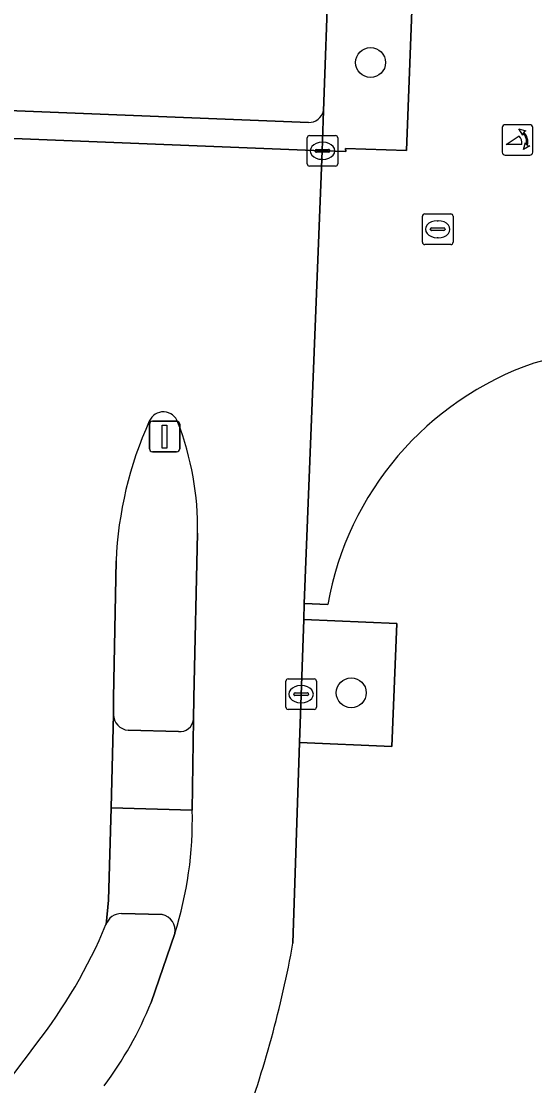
# Model space of a CAD drawing. Extents: x 160888 to 161385, y 386490 to 386908.
# Drawn here: x 161031.08 to 161047.88, y 386737.32 to 386772.13 of the extents above; entities that cross this region are included whole.
import ezdxf

# ---------------------------------------------------------------- set-up
doc = ezdxf.new("R2010")
doc.units = 0
for name, color, linetype in [('IMGEO_Boom', 7, 'Continuous'), ('IMGEO_Fietspad_open', 7, 'Continuous'), ('IMGEO_Groenvoorziening', 7, 'Continuous'), ('IMGEO_Haag', 7, 'Continuous'), ('IMGEO_Kolk', 7, 'Continuous'), ('IMGEO_Lichtmast', 7, 'Continuous'), ('IMGEO_Parkeervlak_open', 7, 'Continuous'), ('IMGEO_Poller', 7, 'Continuous'), ('IMGEO_Rijbaan_lokaal_open', 7, 'Continuous'), ('IMGEO_Rioolput', 7, 'Continuous'), ('IMGEO_Verkeerseiland_open', 7, 'Continuous'), ('IMGEO_Voetpad_open', 7, 'Continuous')]:
    doc.layers.add(name, color=color, linetype=linetype)

msp = doc.modelspace()

# ---------------------------------------------------------------- linework, layer by layer
at = {"layer": 'IMGEO_Boom'}
for centre in [(161042.51, 386770.778), (161041.878, 386750.168)]:
    msp.add_circle(centre, 0.489, dxfattribs=at)
at = {"layer": 'IMGEO_Fietspad_open'}
for points in [[(161036.675, 386746.325), (161034.024, 386746.407), (161033.934, 386743.39), (161033.853, 386742.592)], [(161034.355, 386742.949), (161035.69, 386742.918)]]:
    msp.add_lwpolyline(points, dxfattribs=at)
for centre, radius, start, end in [((161024.516, 386745.998), 12.163, 342.2595, 1.5399), ((161034.352, 386742.421), 0.528, 89.7078, 161.1297), ((161035.578, 386742.397), 0.533, 348.699, 77.8747)]:
    msp.add_arc(centre, radius, start, end, dxfattribs=at)
at = {"layer": 'IMGEO_Groenvoorziening'}
for points in [[(161040.927, 386767.887), (161041.701, 386767.871), (161041.694, 386767.967), (161043.684, 386767.903), (161043.908, 386773.627), (161041.138, 386773.741), (161040.973, 386769.202)], [(161040.322, 386752.57), (161040.188, 386748.54), (161043.207, 386748.415), (161043.371, 386752.431)]]:
    msp.add_lwpolyline(points, close=True, dxfattribs=at)
for points in [[(161040.477, 386768.819), (160971.789, 386771.566)], [(161040.927, 386767.887), (161040.973, 386769.202)], [(161024.832, 386768.53), (161040.927, 386767.887)]]:
    msp.add_lwpolyline(points, dxfattribs=at)
msp.add_arc((161040.49, 386769.314), 0.496, 268.4631, 346.8859, dxfattribs=at)
at = {"layer": 'IMGEO_Haag'}
for points in [[(161040.477, 386768.819), (160971.789, 386771.566)], [(161040.927, 386767.887), (161040.973, 386769.202)], [(161024.832, 386768.53), (161040.927, 386767.887)]]:
    msp.add_lwpolyline(points, dxfattribs=at)
msp.add_arc((161040.49, 386769.314), 0.496, 268.4631, 346.8859, dxfattribs=at)
at = {"layer": 'IMGEO_Kolk'}
for p, q in [((161040.512, 386768.392), (161041.364, 386768.392)), ((161040.437, 386767.466), (161040.437, 386768.318)), ((161040.925, 386768.172), (161040.95, 386768.172)), ((161041.438, 386768.318), (161041.438, 386767.466)), ((161040.696, 386767.886), (161040.696, 386767.898)), ((161041.134, 386767.849), (161040.736, 386767.849)), ((161040.739, 386767.935), (161041.137, 386767.935)), ((161041.18, 386767.898), (161041.18, 386767.886)), ((161041.364, 386767.392), (161040.512, 386767.392)), ((161040.948, 386767.612), (161040.923, 386767.612)), ((161039.736, 386749.696), (161039.736, 386750.548)), ((161039.811, 386750.622), (161040.663, 386750.622)), ((161040.224, 386750.402), (161040.249, 386750.402)), ((161040.737, 386750.548), (161040.737, 386749.696)), ((161039.995, 386750.116), (161039.995, 386750.128)), ((161040.433, 386750.079), (161040.035, 386750.079)), ((161040.038, 386750.165), (161040.436, 386750.165)), ((161040.479, 386750.128), (161040.479, 386750.116)), ((161040.663, 386749.622), (161039.811, 386749.622)), ((161040.247, 386749.842), (161040.222, 386749.842))]:
    msp.add_line(p, q, dxfattribs=at)
for points in [[(161040.512, 386768.392), (161041.364, 386768.392)], [(161040.437, 386767.466), (161040.437, 386768.318)], [(161041.438, 386768.318), (161041.438, 386767.466)], [(161041.364, 386767.392), (161040.512, 386767.392)], [(161039.736, 386749.696), (161039.736, 386750.548)], [(161039.811, 386750.622), (161040.663, 386750.622)], [(161040.737, 386750.548), (161040.737, 386749.696)], [(161040.663, 386749.622), (161039.811, 386749.622)]]:
    msp.add_lwpolyline(points, dxfattribs=at)
for centre, radius, start, end in [((161040.514, 386768.316), 0.0765, 91.552, 178.448), ((161040.514, 386768.316), 0.0765, 91.552, 178.448), ((161041.362, 386768.316), 0.0765, 1.552, 88.448), ((161041.362, 386768.316), 0.0765, 1.552, 88.448), ((161040.736, 386767.895), 0.0403, 85.8775, 175.7526), ((161040.733, 386767.885), 0.0366, 178.938, 274.7102), ((161041.137, 386767.892), 0.043, 264.8664, 352.4533), ((161041.141, 386767.897), 0.0386, 1.7309, 96.639), ((161040.514, 386767.468), 0.0765, 181.552, 268.448), ((161040.514, 386767.468), 0.0765, 181.552, 268.448), ((161041.362, 386767.468), 0.0765, 271.552, 358.448), ((161041.362, 386767.468), 0.0765, 271.552, 358.448), ((161039.813, 386750.546), 0.0765, 91.552, 178.448), ((161039.813, 386750.546), 0.0765, 91.552, 178.448), ((161040.661, 386750.546), 0.0765, 1.552, 88.448), ((161040.661, 386750.546), 0.0765, 1.552, 88.448), ((161040.035, 386750.125), 0.0403, 85.8775, 175.7526), ((161040.032, 386750.115), 0.0366, 178.938, 274.7102), ((161040.436, 386750.122), 0.043, 264.8664, 352.4533), ((161040.44, 386750.127), 0.0386, 1.7309, 96.639), ((161039.813, 386749.698), 0.0765, 181.552, 268.448), ((161039.813, 386749.698), 0.0765, 181.552, 268.448), ((161040.661, 386749.698), 0.0765, 271.552, 358.448), ((161040.661, 386749.698), 0.0765, 271.552, 358.448)]:
    msp.add_arc(centre, radius, start, end, dxfattribs=at)
for centre, major_axis, ratio, start_param, end_param in [((161040.924, 386767.892), (-0.387, 0.002), 0.722429, 4.712389, 7.853982), ((161040.949, 386767.892), (-0.39, 0.002), 0.717154, 1.570796, 4.712389), ((161040.223, 386750.122), (-0.387, 0.002), 0.722429, 4.712389, 7.853982), ((161040.248, 386750.122), (-0.39, 0.002), 0.717154, 1.570796, 4.712389)]:
    msp.add_ellipse(centre, major_axis=major_axis, ratio=ratio, start_param=start_param, end_param=end_param, dxfattribs=at)
at = {"layer": 'IMGEO_Lichtmast'}
for p, q in [((161035.374, 386759.047), (161036.164, 386759.047)), ((161036.164, 386759.047), (161035.374, 386759.047)), ((161035.274, 386758.147), (161035.274, 386758.947)), ((161035.274, 386758.947), (161035.274, 386758.147)), ((161036.264, 386758.947), (161036.264, 386758.147)), ((161036.264, 386758.147), (161036.264, 386758.947)), ((161036.164, 386758.047), (161035.374, 386758.047)), ((161035.374, 386758.047), (161036.164, 386758.047))]:
    msp.add_line(p, q, dxfattribs=at)
msp.add_lwpolyline([(161035.694, 386758.922), (161035.844, 386758.922), (161035.844, 386758.172), (161035.694, 386758.172), (161035.694, 386758.922)], dxfattribs=at)
for centre, start, end in [((161035.374, 386758.947), 90, 180), ((161035.374, 386758.947), 90, 180), ((161036.164, 386758.947), 0, 90), ((161036.164, 386758.947), 360, 90), ((161035.374, 386758.147), 180, 270), ((161035.374, 386758.147), 180, 270), ((161036.164, 386758.147), 270, 0), ((161036.164, 386758.147), 270, 0)]:
    msp.add_arc(centre, 0.1, start, end, dxfattribs=at)
at = {"layer": 'IMGEO_Parkeervlak_open'}
for points in [[(161040.973, 386769.202), (161041.138, 386773.741)], [(160971.789, 386771.566), (161040.477, 386768.819)]]:
    msp.add_lwpolyline(points, dxfattribs=at)
msp.add_arc((161040.49, 386769.314), 0.496, 268.4631, 346.8859, dxfattribs=at)
at = {"layer": 'IMGEO_Poller'}
for p, q in [((161047.722, 386768.745), (161046.914, 386768.745)), ((161047.722, 386768.745), (161046.914, 386768.745)), ((161046.82, 386768.65), (161046.82, 386767.843)), ((161046.82, 386768.65), (161046.82, 386767.843)), ((161047.816, 386767.843), (161047.816, 386768.65)), ((161047.816, 386767.843), (161047.816, 386768.65)), ((161046.914, 386767.748), (161047.722, 386767.748)), ((161046.914, 386767.748), (161047.722, 386767.748))]:
    msp.add_line(p, q, dxfattribs=at)
for points in [[(161047.499, 386768.474), (161047.487, 386768.401), (161047.362, 386768.606)], [(161047.362, 386768.606), (161047.593, 386768.54), (161047.522, 386768.508)], [(161047.455, 386768.101), (161046.942, 386768.101), (161047.372, 386768.376)], [(161047.515, 386767.929), (161047.581, 386768.16), (161047.611, 386768.092)], [(161047.647, 386768.065), (161047.719, 386768.054), (161047.515, 386767.929)]]:
    msp.add_lwpolyline(points, dxfattribs=at)
for centre, radius, start, end in [((161046.914, 386768.65), 0.0946, 90, 180), ((161046.914, 386768.65), 0.0946, 90, 180), ((161047.722, 386768.65), 0.0946, 0, 90), ((161047.722, 386768.65), 0.0946, 0, 90), ((161047.141, 386768.161), 0.476, 351.7527, 41.1691), ((161047.141, 386768.161), 0.516, 349.3569, 42.2912), ((161047.127, 386768.151), 0.332, 351.3247, 42.4854), ((161046.914, 386767.843), 0.0946, 180, 270), ((161046.914, 386767.843), 0.0946, 180, 270), ((161047.722, 386767.843), 0.0946, 270, 0), ((161047.722, 386767.843), 0.0946, 270, 0)]:
    msp.add_arc(centre, radius, start, end, dxfattribs=at)
at = {"layer": 'IMGEO_Rijbaan_lokaal_open'}
for points in [[(161039.969, 386741.976), (161040.188, 386748.54), (161040.322, 386752.57), (161040.339, 386753.084), (161040.927, 386767.887), (161024.832, 386768.53), (160971.292, 386770.67), (160970.889, 386770.686)], [(161036.847, 386755.391), (161036.729, 386750), (161036.714, 386749.297), (161036.675, 386746.325)], [(161033.853, 386742.592), (161033.934, 386743.39), (161034.024, 386746.407), (161034.093, 386749.468), (161034.103, 386750), (161034.183, 386754.479)], [(161036.101, 386742.292), (161035.329, 386740.043)]]:
    msp.add_lwpolyline(points, dxfattribs=at)
for centre, radius, start, end in [((161035.73, 386758.853), 0.501, 18.3269, 156.779), ((161046.523, 386753.96), 12.351, 155.6589, 177.5934), ((161027.332, 386755.573), 9.517, 358.9051, 21.1777), ((161024.516, 386745.998), 12.163, 342.2595, 1.5399), ((161018.377, 386749.021), 16.758, 321.8637, 337.4418), ((161004.388, 386748.405), 36.157, 339.6937, 349.7581), ((161024.29, 386744.482), 11.898, 322.9895, 338.0934), ((161010.924, 386753.357), 25.326, 315.3005, 324.5609)]:
    msp.add_arc(centre, radius, start, end, dxfattribs=at)
at = {"layer": 'IMGEO_Rioolput'}
for p, q in [((161044.206, 386764.899), (161044.206, 386765.751)), ((161044.281, 386765.825), (161045.133, 386765.825)), ((161044.694, 386765.605), (161044.719, 386765.605)), ((161045.207, 386765.751), (161045.207, 386764.899)), ((161044.465, 386765.319), (161044.465, 386765.331)), ((161044.903, 386765.282), (161044.505, 386765.282)), ((161044.508, 386765.368), (161044.906, 386765.368)), ((161044.949, 386765.331), (161044.949, 386765.319)), ((161044.717, 386765.045), (161044.692, 386765.045)), ((161045.133, 386764.825), (161044.281, 386764.825))]:
    msp.add_line(p, q, dxfattribs=at)
for points in [[(161044.206, 386764.899), (161044.206, 386765.751)], [(161044.281, 386765.825), (161045.133, 386765.825)], [(161045.207, 386765.751), (161045.207, 386764.899)], [(161045.133, 386764.825), (161044.281, 386764.825)]]:
    msp.add_lwpolyline(points, dxfattribs=at)
for centre, radius, start, end in [((161044.283, 386765.749), 0.0765, 91.552, 178.448), ((161044.283, 386765.749), 0.0765, 91.552, 178.448), ((161045.131, 386765.749), 0.0765, 1.552, 88.448), ((161045.131, 386765.749), 0.0765, 1.552, 88.448), ((161044.505, 386765.328), 0.0403, 85.8775, 175.7526), ((161044.502, 386765.318), 0.0366, 178.938, 274.7102), ((161044.906, 386765.325), 0.043, 264.8664, 352.4533), ((161044.91, 386765.33), 0.0386, 1.7309, 96.639), ((161044.283, 386764.901), 0.0765, 181.552, 268.448), ((161044.283, 386764.901), 0.0765, 181.552, 268.448), ((161045.131, 386764.901), 0.0765, 271.552, 358.448), ((161045.131, 386764.901), 0.0765, 271.552, 358.448)]:
    msp.add_arc(centre, radius, start, end, dxfattribs=at)
for centre, major_axis, ratio, start_param, end_param in [((161044.693, 386765.325), (-0.387, 0.002), 0.722429, 4.712389, 7.853982), ((161044.718, 386765.325), (-0.39, 0.002), 0.717154, 1.570796, 4.712389)]:
    msp.add_ellipse(centre, major_axis=major_axis, ratio=ratio, start_param=start_param, end_param=end_param, dxfattribs=at)
at = {"layer": 'IMGEO_Verkeerseiland_open'}
for points in [[(161036.714, 386749.297), (161036.729, 386750), (161036.847, 386755.391)], [(161034.183, 386754.479), (161034.103, 386750), (161034.093, 386749.468)], [(161034.582, 386748.945), (161036.227, 386748.903)], [(161035.69, 386742.918), (161034.355, 386742.949)], [(161035.329, 386740.043), (161036.101, 386742.292)]]:
    msp.add_lwpolyline(points, dxfattribs=at)
for centre, radius, start, end in [((161035.73, 386758.853), 0.501, 18.3269, 156.779), ((161046.523, 386753.96), 12.351, 155.6589, 177.5934), ((161027.332, 386755.573), 9.517, 358.9051, 21.1777), ((161034.63, 386749.48), 0.538, 181.323, 264.8286), ((161036.274, 386749.343), 0.443, 263.96, 353.9882), ((161034.352, 386742.421), 0.528, 89.7078, 161.1297), ((161035.578, 386742.397), 0.533, 348.699, 77.8747), ((161018.377, 386749.021), 16.758, 321.8637, 337.4418), ((161024.29, 386744.482), 11.898, 322.9895, 338.0934), ((161010.924, 386753.357), 25.326, 315.3005, 324.5609)]:
    msp.add_arc(centre, radius, start, end, dxfattribs=at)
at = {"layer": 'IMGEO_Voetpad_open'}
for points in [[(161041.993, 386794.965), (161041.813, 386789.413), (161044.55, 386789.299), (161044.153, 386779.163), (161041.358, 386779.307), (161041.138, 386773.741), (161043.908, 386773.627), (161043.684, 386767.903), (161041.694, 386767.967), (161041.701, 386767.871), (161040.927, 386767.887), (161040.339, 386753.084), (161041.107, 386753.051)], [(161041.107, 386753.051), (161040.339, 386753.084), (161040.322, 386752.57), (161043.371, 386752.431), (161043.207, 386748.415), (161040.188, 386748.54), (161039.969, 386741.976)], [(161034.093, 386749.468), (161034.024, 386746.407), (161036.675, 386746.325), (161036.714, 386749.297)], [(161036.227, 386748.903), (161034.582, 386748.945)]]:
    msp.add_lwpolyline(points, dxfattribs=at)
for centre, radius, start, end in [((161050.642, 386750.687), 10.637, 87.3855, 105.1989), ((161050.642, 386750.687), 10.637, 87.3855, 105.1989), ((161051.215, 386751.251), 10.267, 109.1129, 169.9047), ((161051.215, 386751.251), 10.267, 109.1129, 169.9047), ((161034.63, 386749.48), 0.538, 181.323, 264.8286), ((161036.274, 386749.343), 0.443, 263.96, 353.9882), ((161004.388, 386748.405), 36.157, 339.6937, 349.7581)]:
    msp.add_arc(centre, radius, start, end, dxfattribs=at)

doc.saveas('drawing.dxf')
